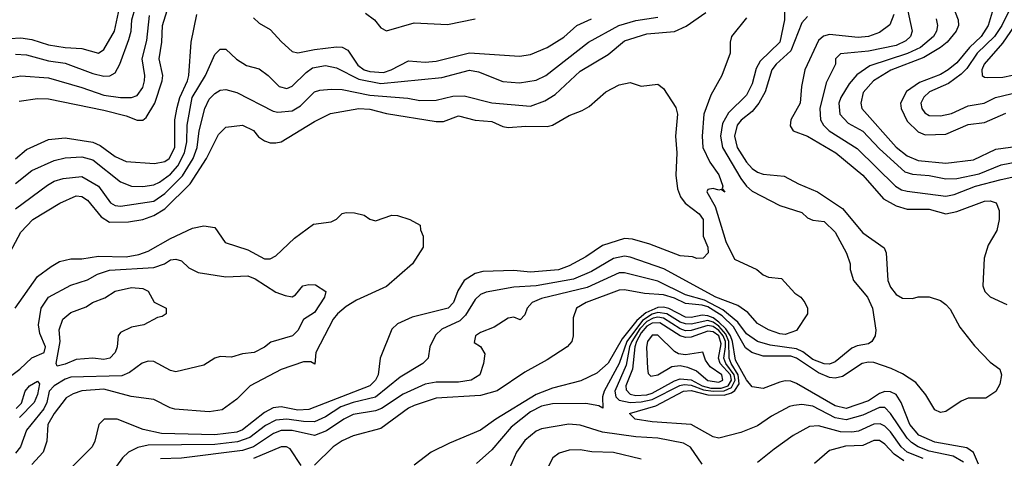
# Model space of a CAD drawing. Header units: inches. Extents: x 1793402 to 1900366, y 320852 to 470679.
# Tile 339 of 604: x 1834706 to 1838261, y 431368 to 432951. Entities that reach past the tile are written whole.
import ezdxf

# ---------------------------------------------------------------- set-up
doc = ezdxf.new("R2010")
doc.units = ezdxf.units.IN
doc.header["$MEASUREMENT"] = 0
doc.layers.add('B8433', color=7, linetype='Continuous')

msp = doc.modelspace()

# ---------------------------------------------------------------- linework, layer by layer
at = {"layer": 'B8433', "color": 4}
for points, elevation in [([(1837884.4, 433110), (1837928, 432910), (1837922, 432890), (1837905.8, 432874.1), (1837870, 432858.3), (1837770, 432837.7), (1837670, 432828), (1837652, 432810), (1837651, 432790), (1837617.3, 432722.7), (1837595.3, 432630), (1837597.6, 432590), (1837608.4, 432570), (1837628.2, 432550), (1837730, 432486.4), (1837868, 432350), (1837890, 432337), (1837910, 432331.8), (1838050, 432314.6), (1838079.5, 432320.5), (1838157.2, 432350), (1838250, 432374.3), (1838310, 432387.4)], 328), ([(1834703.3, 432656.7), (1834770, 432666.7), (1834810, 432664.9), (1835010, 432624.9), (1835090, 432604.4), (1835130, 432588), (1835150, 432588), (1835162.3, 432597.7), (1835193.5, 432650), (1835219.8, 432730), (1835222.3, 432750), (1835209.7, 432810), (1835219.1, 432870), (1835221.7, 432930), (1835266.3, 433073.7)], 324), ([(1837465.5, 433050), (1837467.7, 432950), (1837450.3, 432870), (1837379.3, 432800.7), (1837364.9, 432775.1), (1837350, 432719), (1837330, 432678), (1837265.3, 432614.7), (1837243.5, 432576.5), (1837235.6, 432530), (1837243.1, 432490), (1837310, 432378), (1837330, 432350.5), (1837350, 432332.7), (1837450, 432280.7), (1837530, 432254.9), (1837550, 432236.3), (1837570, 432227.3), (1837610, 432222.8), (1837650, 432184.7), (1837691.3, 432108.7), (1837704.7, 432070), (1837704.7, 432050), (1837716, 432010), (1837766.8, 431950), (1837784.7, 431910), (1837797.3, 431830), (1837794.8, 431810), (1837782.8, 431790), (1837770, 431780.9), (1837730, 431774.5), (1837710, 431765.1), (1837650, 431715.8), (1837630, 431708.5), (1837610, 431708.7), (1837570, 431724.8), (1837533, 431753), (1837510, 431763.7), (1837415.9, 431775.9), (1837369.5, 431790), (1837330, 431817.4), (1837299.1, 431859.1), (1837244.2, 431904.2), (1837178.7, 431938.7), (1837110, 431958.4), (1837010, 432007.1), (1836890, 432037.4), (1836870, 432036.9), (1836755.3, 431984.7), (1836590, 431945.1), (1836556, 431930), (1836538, 431910), (1836530, 431886), (1836512.7, 431867.3), (1836490, 431878), (1836470, 431874), (1836419.1, 431840.9), (1836370, 431822), (1836352, 431810), (1836346.4, 431786.4), (1836370, 431772), (1836384.7, 431744.7), (1836380.7, 431710), (1836366.8, 431670), (1836336, 431650), (1836290, 431643.5), (1836210, 431643.5), (1836170, 431636.3), (1836090, 431599.7), (1836012.2, 431547.8), (1835990, 431539.8), (1835910, 431526.9), (1835875.5, 431510), (1835813, 431467), (1835770, 431451.1), (1835690, 431468.6), (1835650, 431468.6), (1835622.6, 431457.4), (1835550.1, 431409.9), (1835510, 431396.2), (1835290, 431368.4), (1835213.7, 431366.3)], 312), ([(1838056.4, 433050), (1838094.4, 432950), (1838095.8, 432930), (1838086.7, 432910), (1838054.9, 432870), (1838030.4, 432850), (1837970, 432814), (1837851, 432769), (1837788.4, 432730), (1837751.7, 432688.3), (1837742.4, 432650), (1837746, 432630), (1837871, 432491), (1837910, 432459.5), (1837950, 432442.3), (1838050, 432432.7), (1838150, 432445.7), (1838230, 432484.2), (1838310, 432494.6)], 336), ([(1834670, 432883.1), (1834710, 432884.9), (1834750, 432878.9), (1834810, 432860.3), (1834870, 432850.3), (1834930, 432846.7), (1834990, 432830.6), (1835010, 432842.8), (1835048, 432910), (1835066.1, 432993.9)], 336), ([(1834690, 432827), (1834730, 432824.2), (1834810, 432802.6), (1834870, 432793.4), (1834970, 432756.5), (1835010, 432746.7), (1835031.2, 432748.8), (1835050, 432759.1), (1835067.8, 432790), (1835100.1, 432879.9), (1835108.2, 432910), (1835111.2, 432950), (1835124.4, 432995.6)], 332), ([(1838292.2, 433010), (1838252.3, 432930), (1838225.5, 432890), (1838163.2, 432830), (1838125.1, 432774.9), (1838105.7, 432754.3), (1838059.1, 432720.9), (1837990.6, 432690), (1837970, 432671.8), (1837959.3, 432650), (1837963, 432630), (1837974.4, 432614.4), (1837990, 432605.5), (1838030, 432604.4), (1838070, 432612.4), (1838130, 432640.3), (1838188.7, 432650), (1838229.7, 432670.3), (1838370, 432703.8)], 348), ([(1834670, 432740.5), (1834710, 432748.2), (1834810, 432741.3), (1834930, 432706.7), (1835010, 432678), (1835070, 432670.4), (1835109.6, 432670.4), (1835130, 432677.3), (1835150, 432706), (1835156.2, 432730), (1835157.6, 432750), (1835148, 432810), (1835164.6, 432875.4), (1835174.3, 432965.7)], 328), ([(1834690, 432268), (1834805.9, 432354.1), (1834830, 432368.2), (1834862.3, 432377.7), (1834930, 432384.9), (1834990.5, 432350), (1835034, 432290), (1835050, 432280.4), (1835070, 432277.6), (1835190, 432296), (1835230, 432323.6), (1835293.1, 432386.9), (1835331.9, 432450), (1835346.6, 432490), (1835354, 432550), (1835373.6, 432630), (1835390, 432664), (1835410, 432684.9), (1835430, 432696.3), (1835450, 432699.1), (1835490, 432688.2), (1835621.3, 432621.3), (1835637.5, 432617.5), (1835690, 432622.4), (1835719.5, 432640.5), (1835770, 432690.4), (1835790, 432697.1), (1835830, 432700.5), (1835870, 432699.3), (1835970, 432678.9), (1836107.2, 432667.2), (1836150, 432659.5), (1836210, 432660.5), (1836270, 432674.9), (1836310, 432676.3), (1836410, 432650.4), (1836550, 432638.4), (1836601.7, 432658.3), (1836638.6, 432681.4), (1836730, 432765.5), (1836830, 432825.5), (1836890, 432874.4), (1836970, 432900.3), (1837070, 432908.4), (1837112.1, 432927.9), (1837183.3, 432976.7)], 308), ([(1834690, 432448.2), (1834730, 432483), (1834810, 432518), (1834870, 432524.9), (1834970, 432508.8), (1834996.4, 432496.4), (1835050, 432457.6), (1835090, 432439.5), (1835192.3, 432432.3), (1835230, 432439.5), (1835245.1, 432450), (1835265.7, 432490), (1835266.2, 432590), (1835274.3, 432634.3), (1835283.8, 432670), (1835312.1, 432730), (1835316.4, 432750), (1835325.1, 432870), (1835345.1, 432970)], 316), ([(1834690, 432359.3), (1834750, 432406.4), (1834830, 432443.1), (1834870, 432452.2), (1834930, 432456.5), (1834970, 432444.9), (1835070, 432365.5), (1835110, 432350.4), (1835150, 432348.7), (1835190, 432355.3), (1835210, 432364.2), (1835250, 432393.1), (1835276.2, 432423.8), (1835301.2, 432470), (1835308.9, 432510), (1835310.9, 432570), (1835328.6, 432670), (1835376.3, 432750), (1835410, 432824.7), (1835430, 432844.7), (1835450, 432844.7), (1835488.5, 432808.5), (1835525.2, 432785.2), (1835570, 432774), (1835602.8, 432750), (1835642.8, 432710), (1835670, 432702), (1835690, 432710.5), (1835740.1, 432759.9), (1835763.3, 432776.7), (1835810, 432785.3), (1835850, 432777.6), (1835930, 432735.8), (1836010, 432721.2), (1836230, 432742.6), (1836330, 432768.5), (1836362.3, 432762.3), (1836450, 432728.2), (1836510, 432723), (1836570, 432732.7), (1836606, 432750), (1836759.3, 432870), (1836869.4, 432930), (1836930, 432947.7), (1837010, 432959.6)], 312), ([(1837330, 432958), (1837276, 432890), (1837271, 432870), (1837270.8, 432830), (1837240.7, 432750), (1837201.1, 432678.9), (1837176.3, 432610), (1837170.4, 432530), (1837172.7, 432490), (1837197.3, 432437.3), (1837230, 432390.8), (1837244.7, 432350), (1837242, 432342), (1837251.3, 432328.7), (1837238, 432338), (1837230, 432335.3), (1837210, 432341.2), (1837190, 432338), (1837187.3, 432330), (1837216.9, 432276.9), (1837254.9, 432150), (1837286.5, 432086.5), (1837367.7, 432050), (1837390, 432030.4), (1837410, 432021.6), (1837456.8, 432016.8), (1837504.4, 431964.4), (1837526, 431950), (1837541, 431930), (1837550.8, 431910), (1837550.7, 431889.3), (1837510.7, 431829.3), (1837470, 431815.1), (1837450, 431817), (1837410, 431832.3), (1837370, 431854.5), (1837334.9, 431894.9), (1837299.1, 431919.1), (1837219.3, 431950), (1837031.7, 432051.7), (1836910, 432094.3), (1836890, 432097.4), (1836850, 432089.7), (1836770, 432042.6), (1836705.4, 432014.6), (1836571.1, 431991.1), (1836490, 431985.4), (1836390, 431967.3), (1836370, 431959.5), (1836350, 431940.9), (1836315.1, 431884.9), (1836295.3, 431864.7), (1836230, 431834), (1836207.1, 431812.9), (1836186.8, 431770), (1836181, 431730), (1836161, 431710), (1836079, 431661), (1835990, 431588.5), (1835910, 431569.8), (1835865.5, 431554.5), (1835810, 431517.7), (1835770, 431500.4), (1835730, 431500.8), (1835670, 431509.8), (1835630, 431506.4), (1835593.6, 431486.4), (1835536.1, 431443.9), (1835492.2, 431427.8), (1835410, 431417.7), (1835170, 431416), (1835132.7, 431407.3), (1835098.8, 431390), (1835077.3, 431370), (1835023.4, 431296.6)], 308), ([(1835550, 432958), (1835570, 432938), (1835610, 432916), (1835650.5, 432870.5), (1835690, 432836), (1835710, 432830.8), (1835770, 432843.7), (1835850, 432853.4), (1835870, 432851.8), (1835890, 432840.5), (1835927, 432787), (1835950, 432770.2), (1835970, 432764.1), (1836019.3, 432760.7), (1836047, 432770), (1836110, 432802), (1836170, 432798), (1836210, 432801.1), (1836330, 432831.6), (1836510, 432819.3), (1836550, 432825.5), (1836610, 432850.4), (1836670, 432888.2), (1836718, 432930), (1836770, 432954)], 316), ([(1837550, 432962.9), (1837530, 432939.5), (1837490, 432838.7), (1837437, 432790), (1837421.7, 432770), (1837398, 432690), (1837374.6, 432650), (1837350, 432619.7), (1837311.2, 432588.8), (1837296.5, 432570), (1837286.5, 432530), (1837296.9, 432490), (1837330, 432436.4), (1837350, 432414), (1837370, 432400.3), (1837390, 432394), (1837466.4, 432386.4), (1837518, 432358), (1837586.8, 432330), (1837676.3, 432270), (1837750, 432182), (1837827.7, 432127.7), (1837834, 432110), (1837840.5, 432010), (1837850, 431986), (1837870, 431958.8), (1837893.6, 431946.4), (1837930, 431944.7), (1837950, 431950.8), (1837990, 431950.6), (1838030, 431937.3), (1838050, 431922.8), (1838066, 431906), (1838100.9, 431840.9), (1838153.5, 431773.5), (1838210, 431714.8), (1838244.7, 431690), (1838251.3, 431670), (1838244.7, 431635.3), (1838230.8, 431609.2), (1838194.4, 431585.6), (1838130, 431585.2), (1838105.2, 431574.8), (1838050, 431537.2), (1838030, 431533.2), (1838010, 431542.7), (1837977.3, 431597.3), (1837941.2, 431641.2), (1837893.6, 431673.6), (1837852.2, 431692.2), (1837790, 431714), (1837770, 431715.4), (1837747.3, 431710), (1837676.9, 431663.1), (1837650, 431656.9), (1837630, 431659.8), (1837590, 431676.5), (1837510, 431729.8), (1837490, 431736.5), (1837390, 431736.4), (1837349.6, 431750), (1837326.4, 431766.4), (1837282.8, 431842.8), (1837242.4, 431882.4), (1837190, 431914.8), (1837170, 431921.1), (1837110, 431927.4), (1837070, 431946.6), (1837030, 431958.3), (1836962.3, 431962.3), (1836890, 431975.8), (1836870, 431974.7), (1836751.3, 431930), (1836716, 431910), (1836704.5, 431875.5), (1836704, 431810), (1836699.1, 431790), (1836682, 431770), (1836610, 431723), (1836530, 431678.9), (1836430, 431611.3), (1836370, 431595.4), (1836210, 431585.1), (1836130, 431558.9), (1836110, 431549.7), (1836010, 431475.6), (1835910, 431449.4), (1835870, 431431.8), (1835837.3, 431410), (1835770, 431344)], 316), ([(1835954.9, 432974.9), (1835987.3, 432950), (1836010, 432921), (1836030, 432910.8), (1836130, 432939.5), (1836250, 432933.7), (1836350, 432953.7)], 324), ([(1837862, 432970), (1837847.3, 432932.7), (1837810, 432904.2), (1837770.2, 432889.8), (1837733.7, 432886.3), (1837630, 432897.8), (1837608, 432892), (1837590, 432876.3), (1837540.3, 432770), (1837528.2, 432710), (1837523.8, 432650), (1837490.6, 432590), (1837487.5, 432567.5), (1837498, 432550), (1837550, 432530.4), (1837653, 432470), (1837750, 432390.4), (1837824.8, 432304.8), (1837870, 432279.5), (1837910, 432267.4), (1837990, 432267), (1838050, 432250.4), (1838090, 432258.4), (1838190, 432295.5), (1838210, 432297.3), (1838231.3, 432290), (1838242.8, 432262.8), (1838242, 432230), (1838233.4, 432190), (1838203.1, 432136.9), (1838188.7, 432090), (1838183.8, 431990), (1838190.7, 431970), (1838210, 431950.7), (1838270, 431923)], 324), ([(1838221.1, 432990), (1838203.1, 432930), (1838177.3, 432890), (1838135.8, 432850), (1838090, 432795.4), (1838058.7, 432770), (1838030, 432752.9), (1837955.3, 432724.7), (1837908.3, 432691.7), (1837886.4, 432650), (1837888.5, 432630), (1837910, 432584.4), (1837950, 432545.7), (1837975.4, 432535.4), (1838050, 432537.4), (1838130, 432572.2), (1838190, 432580.2), (1838267, 432613)], 344), ([(1838014.4, 432954.4), (1838019.5, 432930), (1838016.5, 432910), (1838004.9, 432890), (1837958.4, 432850), (1837910.8, 432829.2), (1837775.5, 432784.5), (1837728.1, 432751.9), (1837700.5, 432719.5), (1837670.4, 432670), (1837663.1, 432650), (1837666.7, 432610), (1837696.9, 432576.9), (1837750, 432548.4), (1837810, 432484.9), (1837901.4, 432401.4), (1837930, 432392.9), (1837990, 432388.7), (1838050, 432376.5), (1838090, 432378.3), (1838170, 432394.9), (1838250, 432427.4), (1838350, 432446.3)], 332), ([(1838311.7, 432950), (1838254.2, 432865.8), (1838188.5, 432790), (1838179.3, 432770), (1838180.7, 432750), (1838190, 432743), (1838202, 432742), (1838256.1, 432743.9), (1838290, 432750.4)], 352), ([(1834642, 432058), (1834710, 432184), (1834752.7, 432230), (1834851.1, 432288.9), (1834910, 432314.9), (1834930, 432312.4), (1834950, 432299.3), (1835000, 432240), (1835030, 432220.3), (1835098.5, 432221.5), (1835150, 432230.3), (1835190, 432244), (1835230, 432268.9), (1835321.5, 432358.5), (1835380.5, 432450), (1835423.3, 432536.7), (1835450, 432562.8), (1835510, 432570.7), (1835550, 432550.7), (1835568.3, 432528.3), (1835590, 432514), (1835610, 432506.8), (1835630, 432506), (1835650, 432510.7), (1835770, 432583), (1835828.2, 432611.8), (1835930, 432630.3), (1835970, 432627.6), (1836030, 432611.8), (1836210, 432583.1), (1836236.1, 432583.9), (1836290, 432603.8), (1836350, 432588.2), (1836410, 432583.8), (1836450, 432565.5), (1836470, 432561.6), (1836533.4, 432566.6), (1836610, 432565.5), (1836630, 432570.5), (1836690, 432605.5), (1836737.2, 432622.8), (1836762, 432638), (1836822, 432690), (1836870, 432716), (1836910, 432724.7), (1836950, 432711.3), (1837010, 432718), (1837030, 432702), (1837074.4, 432634.4), (1837081, 432610), (1837073.4, 432530), (1837078, 432470), (1837074.4, 432390), (1837080.3, 432340.3), (1837091.9, 432311.9), (1837108.4, 432288.4), (1837158.8, 432250), (1837173, 432230), (1837174, 432170), (1837190.8, 432130), (1837191.3, 432110), (1837174, 432090), (1837151.1, 432088.9), (1837135.3, 432095.3), (1837090, 432099.3), (1836980.9, 432140.9), (1836918.7, 432158.7), (1836890, 432161.6), (1836810, 432135.6), (1836750, 432095.1), (1836690, 432063), (1836651.2, 432048.8), (1836550, 432039.7), (1836490, 432046), (1836378, 432042), (1836350, 432035.6), (1836310, 432009.4), (1836287.5, 431972.5), (1836272.2, 431930), (1836253.4, 431910), (1836122.8, 431877.2), (1836070, 431853.2), (1836050, 431834), (1836007.3, 431730), (1836000.4, 431670), (1835990.4, 431650), (1835970.2, 431629.8), (1835750, 431544.8), (1835710, 431542.4), (1835650, 431554.2), (1835620.7, 431550), (1835590, 431533.5), (1835510, 431470.9), (1835490, 431462.5), (1835410, 431452.5), (1835218, 431458), (1835152.1, 431472.1), (1835058, 431510), (1835010.9, 431509.1), (1834991.3, 431490), (1834977.3, 431430), (1834967.3, 431410), (1834888, 431330)], 304), ([(1834689.6, 431910), (1834770, 432024), (1834819.1, 432060.9), (1834850, 432078), (1834890, 432087.7), (1834930, 432088.2), (1834990, 432097.6), (1835090, 432094.9), (1835136.3, 432103.7), (1835170, 432115.3), (1835250, 432161.1), (1835330, 432198.4), (1835370, 432207.3), (1835410, 432201), (1835447.3, 432147.3), (1835530, 432120.7), (1835590, 432087.7), (1835610, 432087.7), (1835630, 432098.8), (1835697.5, 432162.5), (1835766.6, 432213.4), (1835830, 432221), (1835850, 432231.3), (1835870, 432251.3), (1835884.7, 432255.3), (1835914.4, 432254.4), (1835950, 432246), (1835970, 432231.3), (1835990, 432224.7), (1836050, 432246), (1836070, 432244.7), (1836114, 432230), (1836152, 432210), (1836152.7, 432192.7), (1836162, 432170), (1836162, 432130), (1836124, 432070), (1836030, 431987.8), (1835921.6, 431938.4), (1835884.3, 431915.7), (1835853.4, 431890), (1835838, 431870), (1835774.8, 431750), (1835771.6, 431708.4), (1835756.4, 431716.4), (1835730, 431716), (1835650, 431689.2), (1835538, 431630), (1835490, 431582), (1835436.5, 431543.5), (1835390, 431535.8), (1835265.7, 431545.7), (1835249, 431550), (1835190, 431580.9), (1835108.7, 431591.3), (1835010, 431618.2), (1834930, 431612.1), (1834898.8, 431601.2), (1834874.1, 431585.9), (1834830, 431529.6), (1834807.2, 431490), (1834803.8, 431430), (1834790.4, 431390), (1834750, 431346.3)], 296), ([(1834650, 431648.2), (1834706, 431690), (1834750, 431730.6), (1834793.6, 431750), (1834798.7, 431770), (1834778, 431818), (1834773.3, 431850), (1834782.9, 431910), (1834809.8, 431950.2), (1834890, 431992.4), (1834950, 432012.2), (1834987, 432033), (1835030, 432047.6), (1835190, 432056.5), (1835229, 432070), (1835250, 432084), (1835270, 432086.8), (1835290, 432081), (1835315.9, 432055.9), (1835350, 432039.1), (1835450, 432023), (1835530, 432026.7), (1835556.1, 432016.1), (1835630, 431967.7), (1835664, 431956), (1835690, 431951.3), (1835702, 431958), (1835728, 431990), (1835750, 431994.8), (1835773.7, 431993.7), (1835811.3, 431970), (1835806, 431950), (1835770, 431894), (1835730, 431869), (1835710.3, 431829.7), (1835690.8, 431810), (1835612.2, 431787.8), (1835590, 431769.3), (1835552, 431750), (1835510, 431745.2), (1835470, 431733.2), (1835430, 431736), (1835410, 431729.3), (1835370, 431704), (1835270, 431680.7), (1835250, 431685.1), (1835190, 431717.2), (1835170, 431719.3), (1835148.5, 431711.5), (1835101.6, 431678.4), (1835074, 431666), (1834890, 431660.5), (1834870, 431653.7), (1834830, 431629.7), (1834812.7, 431610), (1834803.9, 431570), (1834792.8, 431547.2), (1834730.4, 431470), (1834708.2, 431410), (1834690, 431386.6)], 292), ([(1838167.4, 431347.4), (1838150, 431389.5), (1838125.6, 431405.6), (1838010, 431427), (1837952.1, 431452.1), (1837920.4, 431490), (1837888.5, 431570), (1837870, 431598.3), (1837850, 431608.6), (1837830, 431608.7), (1837810, 431602), (1837770, 431575.6), (1837690, 431547.8), (1837650, 431557.6), (1837510, 431638.7), (1837490, 431646), (1837470, 431647.8), (1837450, 431643), (1837390, 431620.7), (1837350, 431626), (1837330, 431651.6), (1837290, 431722), (1837279.8, 431790), (1837272.3, 431810), (1837255.4, 431835.4), (1837230, 431859.9), (1837210, 431875.2), (1837190, 431882.4), (1837170, 431884.4), (1837130, 431876.5), (1837110, 431877.4), (1837049.1, 431909.1), (1837030, 431914.1), (1837010, 431912.3), (1836966.5, 431893.5), (1836934, 431866), (1836880.6, 431799.4), (1836830, 431711.8), (1836790, 431675.1), (1836732.2, 431647.8), (1836630, 431621), (1836570, 431598.2), (1836425.5, 431510), (1836370, 431469.6), (1836257.1, 431422.9), (1836191.3, 431390), (1836130, 431344)], 324), ([(1838114, 431354), (1838075.8, 431375.8), (1837990, 431394.6), (1837949.9, 431409.9), (1837925.6, 431425.6), (1837910, 431441.1), (1837850, 431529.6), (1837830, 431551.8), (1837810, 431551.1), (1837750, 431523.5), (1837690, 431506.6), (1837650, 431514.2), (1837570, 431556.4), (1837530, 431562), (1837500.9, 431559.1), (1837484.9, 431555.1), (1837420.3, 431519.7), (1837370, 431486), (1837310, 431461.2), (1837230, 431441.2), (1837210, 431445.2), (1837129.7, 431489.7), (1836990, 431499.7), (1836928, 431510), (1836908, 431530), (1837002.4, 431557.6), (1837102.4, 431610), (1837130, 431612.5), (1837190, 431597.1), (1837250, 431596.6), (1837276, 431604), (1837287.4, 431612.6), (1837303, 431637), (1837300.3, 431670), (1837274.3, 431710), (1837267.5, 431730), (1837266.7, 431790), (1837256, 431816), (1837230, 431845), (1837210, 431859.7), (1837190, 431865.4), (1837130, 431852.8), (1837110, 431852.9), (1837090, 431859.9), (1837042.3, 431890), (1837010, 431894.7), (1836990, 431888.7), (1836954.6, 431865.4), (1836897.5, 431790), (1836870.1, 431709.9), (1836815.8, 431610), (1836810.3, 431590), (1836810.9, 431549.1), (1836797.2, 431557.2), (1836750, 431565.6), (1836630, 431564.2), (1836590, 431555.8), (1836550, 431535.4), (1836479.9, 431480.1), (1836410, 431399.3), (1836354.8, 431350)], 328), ([(1834692.5, 431547.5), (1834712.5, 431567.5), (1834725.6, 431610), (1834740.9, 431630), (1834770, 431646), (1834777.1, 431637.1), (1834770, 431599), (1834757.6, 431570), (1834704.4, 431515.6)], 288), ([(1837170, 431346.6), (1837128.2, 431408.2), (1837102.3, 431422.3), (1837010, 431441.1), (1836930, 431446), (1836810, 431462), (1836730, 431487.6), (1836688.6, 431491.4), (1836590, 431474.5), (1836570, 431466), (1836530, 431432.7), (1836499.1, 431390), (1836466.2, 431313.8)], 332), ([(1837968, 431368), (1837910.6, 431390.6), (1837888.5, 431410), (1837850, 431464), (1837830, 431484), (1837812.5, 431492.5), (1837790, 431490.9), (1837734, 431466), (1837710, 431462), (1837670, 431463.9), (1837590, 431486), (1837557.1, 431482.9), (1837498, 431450), (1837430, 431401.2), (1837370, 431353.2)], 332), ([(1837898.6, 431358.6), (1837863.2, 431383.2), (1837830, 431419.7), (1837810, 431433), (1837790, 431433), (1837750, 431414), (1837687.6, 431412.4), (1837630, 431396), (1837576, 431350)], 336), ([(1835722, 431342), (1835682, 431402), (1835669.5, 431409.5), (1835650, 431409.6), (1835550, 431367.4)], 316), ([(1836950, 431365.6), (1836850, 431389.6), (1836771.8, 431391.8), (1836730, 431399.3), (1836690, 431398), (1836653.7, 431386.3), (1836631.3, 431370), (1836610.7, 431330)], 336)]:
    msp.add_lwpolyline(points, dxfattribs=dict(at, elevation=elevation))
for points, elevation in [([(1835010, 431724.5), (1834970, 431729.6), (1834910, 431724.7), (1834870, 431708.3), (1834840.9, 431700.9), (1834837.2, 431710), (1834851.6, 431790), (1834847.8, 431832.2), (1834861.2, 431870), (1834890, 431894.8), (1834945.2, 431914.8), (1834968, 431930), (1835012.9, 431947.1), (1835050, 431971), (1835110, 431984.7), (1835150, 431981), (1835170, 431971.3), (1835191.6, 431931.6), (1835234, 431910), (1835234, 431890), (1835219.6, 431880.4), (1835203.6, 431876.4), (1835154, 431850), (1835110, 431841.2), (1835070, 431822), (1835061, 431810), (1835057.3, 431770), (1835050.8, 431750), (1835031, 431730)], 288), ([(1837010, 431877), (1836993.5, 431873.5), (1836970, 431861.3), (1836944.6, 431835.4), (1836915.5, 431790), (1836907.3, 431770), (1836896, 431704), (1836855, 431610), (1836857.7, 431590), (1836870, 431578.5), (1836910, 431569.4), (1836950, 431571.8), (1836990, 431580.7), (1837089.1, 431630.9), (1837105.4, 431634.6), (1837130, 431632), (1837175, 431615), (1837210, 431610.5), (1837250, 431612), (1837276.3, 431623.7), (1837288.7, 431650), (1837285.2, 431670), (1837255.1, 431710), (1837248.4, 431730), (1837254.7, 431770), (1837253.8, 431790), (1837246.3, 431810), (1837230, 431829.9), (1837210, 431843.4), (1837190, 431846.9), (1837130, 431829.3), (1837110, 431828.7), (1837090, 431834.9), (1837030, 431874.1)], 332), ([(1837016.7, 431856.7), (1836990, 431855.9), (1836970, 431844.5), (1836950, 431821.1), (1836932.3, 431790), (1836926.3, 431770), (1836918.5, 431690), (1836894.7, 431630), (1836895.6, 431615.6), (1836910, 431599.7), (1836930, 431595.1), (1836970, 431597.5), (1836990, 431603.4), (1837070, 431648.1), (1837090, 431654.4), (1837130, 431651), (1837169.8, 431629.8), (1837201.5, 431621.5), (1837238.9, 431621.1), (1837263.6, 431630), (1837276.2, 431650), (1837272.5, 431670), (1837235, 431710), (1837228.4, 431730), (1837238.2, 431781.8), (1837230, 431810.4), (1837210, 431824.9), (1837190, 431826.5), (1837130, 431805.5), (1837110, 431804.1), (1837090, 431809.9)], 336), ([(1836990, 431812.7), (1836972.2, 431790), (1836968.9, 431768.9), (1836972.4, 431692.4), (1836974.7, 431674.7), (1836984.3, 431664.3), (1837010, 431669.3), (1837060.7, 431699.3), (1837090, 431702.9), (1837117.4, 431697.4), (1837150, 431683.9), (1837190, 431649.4), (1837230, 431643.2), (1837244.1, 431650), (1837241, 431670), (1837198.3, 431698.3), (1837182.3, 431722.3), (1837171.8, 431751.8), (1837110, 431741.5), (1837084.9, 431744.9), (1837070, 431753.7), (1837010, 431812)], 344)]:
    msp.add_lwpolyline(points, close=True, dxfattribs=dict(at, elevation=elevation))

doc.saveas('drawing.dxf')
